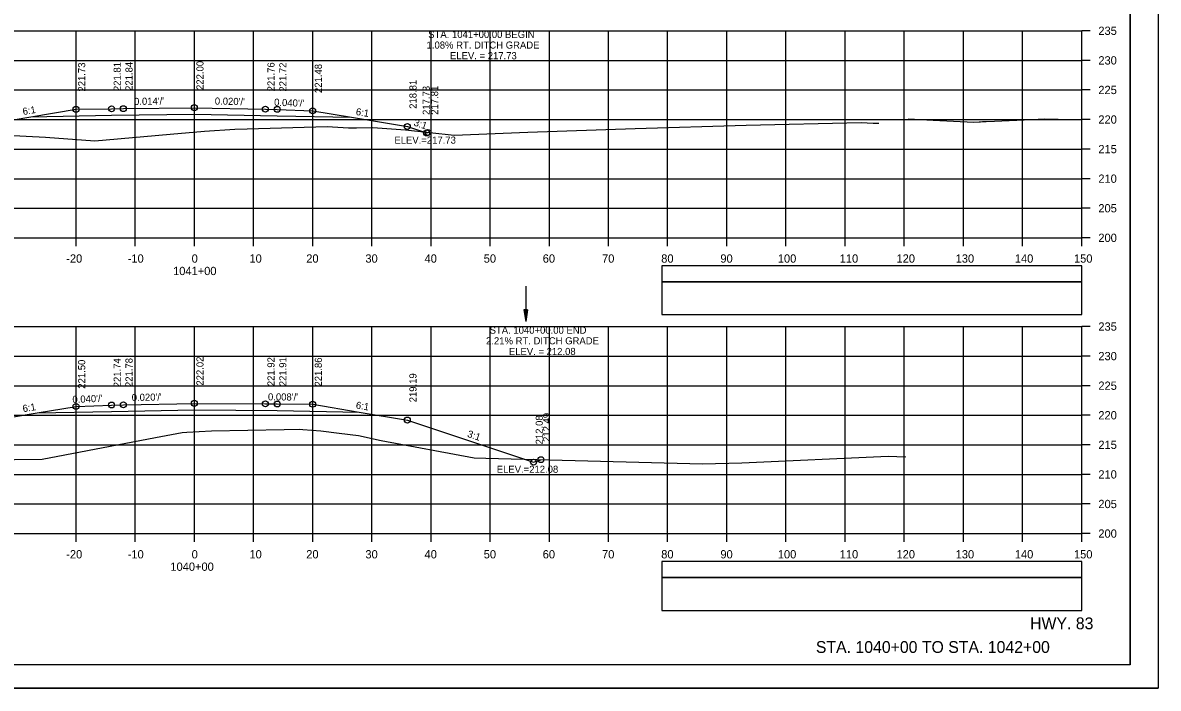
# Model space of a CAD drawing. Extents: x 1386544 to 1388153, y 379785 to 390999.
# Drawn here: x 1387330.7 to 1387522.6, y 386732.2 to 386844.7 of the extents above; entities that cross this region are included whole.
import ezdxf

# ---------------------------------------------------------------- set-up
doc = ezdxf.new("R2010")
doc.units = 0
for name, color, linetype in [('R_Alt Surface', 7, 'Continuous'), ('R_Axis', 7, 'Continuous'), ('R_Axis Annot', 7, 'Continuous'), ('R_Border', 7, 'Continuous'), ('R_Draft', 7, 'Continuous'), ('R_Exist Surface', 7, 'Continuous'), ('R_Fin Surface', 7, 'Continuous'), ('R_Grid', 7, 'Continuous'), ('R_No Plot', 7, 'Continuous'), ('R_Water', 7, 'Continuous'), ('R_Xsect Elev', 7, 'Continuous'), ('R_Xsect Slope', 7, 'Continuous')]:
    doc.layers.add(name, color=color, linetype=linetype)

msp = doc.modelspace()

# ---------------------------------------------------------------- linework, layer by layer
at = {"layer": 'R_Alt Surface'}
for points in [[(1387332.02, 386828.79), (1387345.68, 386829.07), (1387359.68, 386829.25), (1387373.68, 386828.97), (1387386.24, 386828.72)], [(1387333.11, 386778.74), (1387345.68, 386778.99), (1387359.68, 386779.27), (1387373.68, 386779.16), (1387387.56, 386778.88)]]:
    msp.add_lwpolyline(points, dxfattribs=at)
at = {"layer": 'R_Axis'}
for p, q in [((1387509.68, 386808.34), (1387509.68, 386843.34)), ((1387511.08, 386843.34), (1387509.68, 386843.34)), ((1387511.08, 386838.34), (1387509.68, 386838.34)), ((1387511.08, 386833.34), (1387509.68, 386833.34)), ((1387511.08, 386828.34), (1387509.68, 386828.34)), ((1387511.08, 386823.34), (1387509.68, 386823.34)), ((1387511.08, 386818.34), (1387509.68, 386818.34)), ((1387511.08, 386813.34), (1387509.68, 386813.34)), ((1387209.68, 386808.34), (1387509.68, 386808.34)), ((1387339.68, 386806.94), (1387339.68, 386808.34)), ((1387349.68, 386806.94), (1387349.68, 386808.34)), ((1387359.68, 386806.94), (1387359.68, 386808.34)), ((1387369.68, 386806.94), (1387369.68, 386808.34)), ((1387379.68, 386806.94), (1387379.68, 386808.34)), ((1387389.68, 386806.94), (1387389.68, 386808.34)), ((1387399.68, 386806.94), (1387399.68, 386808.34)), ((1387409.68, 386806.94), (1387409.68, 386808.34)), ((1387419.68, 386806.94), (1387419.68, 386808.34)), ((1387429.68, 386806.94), (1387429.68, 386808.34)), ((1387439.68, 386806.94), (1387439.68, 386808.34)), ((1387449.68, 386806.94), (1387449.68, 386808.34)), ((1387459.68, 386806.94), (1387459.68, 386808.34)), ((1387469.68, 386806.94), (1387469.68, 386808.34)), ((1387479.68, 386806.94), (1387479.68, 386808.34)), ((1387489.68, 386806.94), (1387489.68, 386808.34)), ((1387499.68, 386806.94), (1387499.68, 386808.34)), ((1387509.68, 386806.94), (1387509.68, 386808.34)), ((1387511.08, 386808.34), (1387509.68, 386808.34)), ((1387509.68, 386758.34), (1387509.68, 386793.34)), ((1387511.08, 386793.34), (1387509.68, 386793.34)), ((1387511.08, 386788.34), (1387509.68, 386788.34)), ((1387511.08, 386783.34), (1387509.68, 386783.34)), ((1387511.08, 386778.34), (1387509.68, 386778.34)), ((1387511.08, 386773.34), (1387509.68, 386773.34)), ((1387511.08, 386768.34), (1387509.68, 386768.34)), ((1387511.08, 386763.34), (1387509.68, 386763.34)), ((1387209.68, 386758.34), (1387509.68, 386758.34)), ((1387339.68, 386756.94), (1387339.68, 386758.34)), ((1387349.68, 386756.94), (1387349.68, 386758.34)), ((1387359.68, 386756.94), (1387359.68, 386758.34)), ((1387369.68, 386756.94), (1387369.68, 386758.34)), ((1387379.68, 386756.94), (1387379.68, 386758.34)), ((1387389.68, 386756.94), (1387389.68, 386758.34)), ((1387399.68, 386756.94), (1387399.68, 386758.34)), ((1387409.68, 386756.94), (1387409.68, 386758.34)), ((1387419.68, 386756.94), (1387419.68, 386758.34)), ((1387429.68, 386756.94), (1387429.68, 386758.34)), ((1387439.68, 386756.94), (1387439.68, 386758.34)), ((1387449.68, 386756.94), (1387449.68, 386758.34)), ((1387459.68, 386756.94), (1387459.68, 386758.34)), ((1387469.68, 386756.94), (1387469.68, 386758.34)), ((1387479.68, 386756.94), (1387479.68, 386758.34)), ((1387489.68, 386756.94), (1387489.68, 386758.34)), ((1387499.68, 386756.94), (1387499.68, 386758.34)), ((1387509.68, 386756.94), (1387509.68, 386758.34)), ((1387511.08, 386758.34), (1387509.68, 386758.34))]:
    msp.add_line(p, q, dxfattribs=at)
at = {"layer": 'R_Axis Annot'}
for points in [[(1387438.7, 386800.89), (1387509.68, 386800.89), (1387509.68, 386803.59), (1387438.7, 386803.59)], [(1387438.7, 386795.36), (1387509.68, 386795.36), (1387509.68, 386800.89), (1387438.7, 386800.89)], [(1387438.7, 386750.89), (1387509.68, 386750.89), (1387509.68, 386753.59), (1387438.7, 386753.59)], [(1387438.7, 386745.36), (1387509.68, 386745.36), (1387509.68, 386750.89), (1387438.7, 386750.89)]]:
    msp.add_lwpolyline(points, close=True, dxfattribs=at)
at = {"layer": 'R_Border'}
for q in [(1387517.86, 386941.62), (1387201.68, 386736.16)]:
    msp.add_line((1387517.86, 386736.16), q, dxfattribs=at)
at = {"layer": 'R_Exist Surface'}
for points in [[(1387306.21, 386826.83), (1387334.54, 386825.38), (1387342.86, 386824.75), (1387357.49, 386826.05), (1387360.8, 386826.3), (1387361.41, 386826.35), (1387366.51, 386826.73), (1387368.62, 386826.79), (1387382.12, 386827.15), (1387385.73, 386826.95), (1387386.58, 386826.91), (1387387.08, 386826.91), (1387389.86, 386826.97), (1387395.36, 386826.57), (1387403.58, 386825.67), (1387416.05, 386826.19), (1387434.17, 386826.81), (1387452.93, 386827.36), (1387472.38, 386827.83), (1387474.39, 386827.75), (1387475.38, 386827.71)], [(1387480.33, 386828.46), (1387484.57, 386828.24), (1387491.45, 386827.92), (1387492.34, 386827.95), (1387492.56, 386827.96), (1387492.9, 386827.98), (1387493.51, 386828.01), (1387494.91, 386828.07), (1387501.15, 386828.34), (1387503.45, 386828.44), (1387507.93, 386828.36), (1387508.75, 386828.34), (1387509.68, 386828.32)], [(1387319.87, 386770.75), (1387333.95, 386770.89), (1387353.12, 386774.59), (1387357.64, 386775.41), (1387358.42, 386775.46), (1387362.6, 386775.72), (1387374.86, 386775.96), (1387377.4, 386776), (1387378.02, 386775.95), (1387381.07, 386775.73), (1387384.15, 386775.31), (1387387.42, 386774.92), (1387391.28, 386774.1), (1387406.99, 386771.12), (1387408.93, 386771.08), (1387445.56, 386770.11), (1387452.22, 386770.29), (1387476.94, 386771.45), (1387478.4, 386771.39), (1387479.95, 386771.33)]]:
    msp.add_lwpolyline(points, dxfattribs=at)
at = {"layer": 'R_Fin Surface'}
for points in [[(1387319.86, 386826.13), (1387323.68, 386827.4), (1387332.02, 386828.79), (1387339.68, 386830.07), (1387345.68, 386830.15), (1387347.68, 386830.18), (1387359.68, 386830.34), (1387371.68, 386830.1), (1387373.68, 386830.06), (1387379.68, 386829.82), (1387386.24, 386828.72), (1387395.68, 386827.15), (1387398.93, 386826.07), (1387399.17, 386826.15)], [(1387303.39, 386770.41), (1387323.68, 386777.17), (1387333.11, 386778.74), (1387339.68, 386779.83), (1387345.68, 386780.07), (1387347.68, 386780.11), (1387359.68, 386780.35), (1387371.68, 386780.26), (1387373.68, 386780.25), (1387379.68, 386780.2), (1387387.56, 386778.88), (1387395.68, 386777.53), (1387417.02, 386770.42), (1387418.26, 386770.83)]]:
    msp.add_lwpolyline(points, dxfattribs=at)
at = {"layer": 'R_Grid'}
for p, q in [((1387209.68, 386843.34), (1387509.68, 386843.34)), ((1387209.68, 386843.34), (1387509.68, 386843.34)), ((1387339.68, 386808.34), (1387339.68, 386843.34)), ((1387339.68, 386808.34), (1387339.68, 386843.34)), ((1387349.68, 386808.34), (1387349.68, 386843.34)), ((1387349.68, 386808.34), (1387349.68, 386843.34)), ((1387359.68, 386808.34), (1387359.68, 386843.34)), ((1387359.68, 386808.34), (1387359.68, 386843.34)), ((1387369.68, 386808.34), (1387369.68, 386843.34)), ((1387369.68, 386808.34), (1387369.68, 386843.34)), ((1387379.68, 386808.34), (1387379.68, 386843.34)), ((1387379.68, 386808.34), (1387379.68, 386843.34)), ((1387389.68, 386808.34), (1387389.68, 386843.34)), ((1387389.68, 386808.34), (1387389.68, 386843.34)), ((1387399.68, 386808.34), (1387399.68, 386843.34)), ((1387399.68, 386808.34), (1387399.68, 386843.34)), ((1387409.68, 386808.34), (1387409.68, 386843.34)), ((1387409.68, 386808.34), (1387409.68, 386843.34)), ((1387419.68, 386808.34), (1387419.68, 386843.34)), ((1387419.68, 386808.34), (1387419.68, 386843.34)), ((1387429.68, 386808.34), (1387429.68, 386843.34)), ((1387429.68, 386808.34), (1387429.68, 386843.34)), ((1387439.68, 386808.34), (1387439.68, 386843.34)), ((1387439.68, 386808.34), (1387439.68, 386843.34)), ((1387449.68, 386808.34), (1387449.68, 386843.34)), ((1387449.68, 386808.34), (1387449.68, 386843.34)), ((1387459.68, 386808.34), (1387459.68, 386843.34)), ((1387459.68, 386808.34), (1387459.68, 386843.34)), ((1387469.68, 386808.34), (1387469.68, 386843.34)), ((1387469.68, 386808.34), (1387469.68, 386843.34)), ((1387479.68, 386808.34), (1387479.68, 386843.34)), ((1387479.68, 386808.34), (1387479.68, 386843.34)), ((1387489.68, 386808.34), (1387489.68, 386843.34)), ((1387489.68, 386808.34), (1387489.68, 386843.34)), ((1387499.68, 386808.34), (1387499.68, 386843.34)), ((1387499.68, 386808.34), (1387499.68, 386843.34)), ((1387509.68, 386808.34), (1387509.68, 386843.34)), ((1387509.68, 386808.34), (1387509.68, 386843.34)), ((1387209.68, 386838.34), (1387509.68, 386838.34)), ((1387209.68, 386838.34), (1387509.68, 386838.34)), ((1387209.68, 386833.34), (1387509.68, 386833.34)), ((1387209.68, 386833.34), (1387509.68, 386833.34)), ((1387209.68, 386828.34), (1387509.68, 386828.34)), ((1387209.68, 386828.34), (1387509.68, 386828.34)), ((1387209.68, 386823.34), (1387509.68, 386823.34)), ((1387209.68, 386823.34), (1387509.68, 386823.34)), ((1387209.68, 386818.34), (1387509.68, 386818.34)), ((1387209.68, 386818.34), (1387509.68, 386818.34)), ((1387209.68, 386813.34), (1387509.68, 386813.34)), ((1387209.68, 386813.34), (1387509.68, 386813.34)), ((1387209.68, 386808.34), (1387509.68, 386808.34)), ((1387209.68, 386808.34), (1387509.68, 386808.34)), ((1387209.68, 386793.34), (1387509.68, 386793.34)), ((1387339.68, 386758.34), (1387339.68, 386793.34)), ((1387349.68, 386758.34), (1387349.68, 386793.34)), ((1387359.68, 386758.34), (1387359.68, 386793.34)), ((1387369.68, 386758.34), (1387369.68, 386793.34)), ((1387379.68, 386758.34), (1387379.68, 386793.34)), ((1387389.68, 386758.34), (1387389.68, 386793.34)), ((1387399.68, 386758.34), (1387399.68, 386793.34)), ((1387409.68, 386758.34), (1387409.68, 386793.34)), ((1387419.68, 386758.34), (1387419.68, 386793.34)), ((1387429.68, 386758.34), (1387429.68, 386793.34)), ((1387439.68, 386758.34), (1387439.68, 386793.34)), ((1387449.68, 386758.34), (1387449.68, 386793.34)), ((1387459.68, 386758.34), (1387459.68, 386793.34)), ((1387469.68, 386758.34), (1387469.68, 386793.34)), ((1387479.68, 386758.34), (1387479.68, 386793.34)), ((1387489.68, 386758.34), (1387489.68, 386793.34)), ((1387499.68, 386758.34), (1387499.68, 386793.34)), ((1387509.68, 386758.34), (1387509.68, 386793.34)), ((1387209.68, 386788.34), (1387509.68, 386788.34)), ((1387209.68, 386783.34), (1387509.68, 386783.34)), ((1387209.68, 386778.34), (1387509.68, 386778.34)), ((1387209.68, 386773.34), (1387509.68, 386773.34)), ((1387209.68, 386768.34), (1387509.68, 386768.34)), ((1387209.68, 386763.34), (1387509.68, 386763.34)), ((1387209.68, 386758.34), (1387509.68, 386758.34))]:
    msp.add_line(p, q, dxfattribs=at)
at = {"layer": 'R_No Plot'}
msp.add_line((1387189.28, 386732.18), (1387522.61, 386732.18), dxfattribs=at)
for points in [[(1387189.27, 386945.52), (1387522.61, 386945.52), (1387522.61, 386732.18), (1387189.27, 386732.18)], [(1387435.6, 386941.62), (1387455.22, 386941.62), (1387455.22, 386931.74), (1387471.33, 386931.74), (1387494.53, 386931.74), (1387494.53, 386907.41), (1387517.86, 386907.41), (1387517.86, 386736.16), (1387201.68, 386736.16), (1387201.68, 386941.62)]]:
    msp.add_lwpolyline(points, close=True, dxfattribs=at)
for centre in [(1387339.68, 386830.07), (1387345.68, 386830.15), (1387347.68, 386830.18), (1387359.68, 386830.34), (1387371.68, 386830.1), (1387373.68, 386830.06), (1387379.68, 386829.82), (1387395.68, 386827.15), (1387398.93, 386826.07), (1387399.17, 386826.15), (1387339.68, 386779.83), (1387345.68, 386780.07), (1387347.68, 386780.11), (1387359.68, 386780.35), (1387371.68, 386780.26), (1387373.68, 386780.25), (1387379.68, 386780.2), (1387395.68, 386777.53), (1387417.02, 386770.42), (1387418.26, 386770.83)]:
    msp.add_circle(centre, 0.5, dxfattribs=at)
at = {"layer": 'R_Water'}
for p, q in [((1387415.69, 386800.17), (1387415.69, 386794.17)), ((1387415.39, 386796.17), (1387415.69, 386794.17)), ((1387415.99, 386796.17), (1387415.39, 386796.17)), ((1387415.39, 386796.17), (1387415.69, 386794.17)), ((1387415.99, 386796.17), (1387415.39, 386796.17)), ((1387415.44, 386796.17), (1387415.69, 386794.51)), ((1387415.44, 386796.17), (1387415.69, 386794.51)), ((1387415.49, 386796.17), (1387415.69, 386794.85)), ((1387415.49, 386796.17), (1387415.69, 386794.85)), ((1387415.54, 386796.17), (1387415.69, 386795.19)), ((1387415.54, 386796.17), (1387415.69, 386795.19)), ((1387415.59, 386796.17), (1387415.69, 386795.52)), ((1387415.59, 386796.17), (1387415.69, 386795.52)), ((1387415.64, 386796.17), (1387415.69, 386795.86)), ((1387415.64, 386796.17), (1387415.69, 386795.86)), ((1387415.99, 386796.17), (1387415.69, 386794.17)), ((1387415.79, 386796.17), (1387415.69, 386795.52)), ((1387415.89, 386796.17), (1387415.69, 386794.85)), ((1387415.94, 386796.17), (1387415.69, 386794.51)), ((1387415.84, 386796.17), (1387415.69, 386795.19)), ((1387415.74, 386796.17), (1387415.69, 386795.86)), ((1387415.99, 386796.17), (1387415.69, 386794.17)), ((1387415.79, 386796.17), (1387415.69, 386795.52)), ((1387415.89, 386796.17), (1387415.69, 386794.85)), ((1387415.94, 386796.17), (1387415.69, 386794.51)), ((1387415.84, 386796.17), (1387415.69, 386795.19)), ((1387415.74, 386796.17), (1387415.69, 386795.86))]:
    msp.add_line(p, q, dxfattribs=at)

# ---------------------------------------------------------------- texts
at = {"layer": 'R_Axis Annot'}
for s, p in [('235', (1387512.48, 386842.64)), ('230', (1387512.48, 386837.64)), ('225', (1387512.48, 386832.64)), ('220', (1387512.48, 386827.64)), ('215', (1387512.48, 386822.64)), ('210', (1387512.48, 386817.64)), ('205', (1387512.48, 386812.64)), ('200', (1387512.48, 386807.64)), ('-20', (1387338.02, 386804.14)), ('-10', (1387348.41, 386804.14)), ('0', (1387359.22, 386804.14)), ('10', (1387368.99, 386804.14)), ('20', (1387378.59, 386804.14)), ('30', (1387388.59, 386804.14)), ('40', (1387398.59, 386804.14)), ('50', (1387408.59, 386804.14)), ('60', (1387418.56, 386804.14)), ('70', (1387428.59, 386804.14)), ('80', (1387438.59, 386804.14)), ('90', (1387448.59, 386804.14)), ('100', (1387458.3, 386804.14)), ('110', (1387468.76, 386804.14)), ('120', (1387478.36, 386804.14)), ('130', (1387488.36, 386804.14)), ('140', (1387498.36, 386804.14)), ('150', (1387508.36, 386804.14)), ('1041+00', (1387356.08, 386802.04)), ('235', (1387512.48, 386792.64)), ('230', (1387512.48, 386787.64)), ('225', (1387512.48, 386782.64)), ('220', (1387512.48, 386777.64)), ('215', (1387512.48, 386772.64)), ('210', (1387512.48, 386767.64)), ('205', (1387512.48, 386762.64)), ('200', (1387512.48, 386757.64)), ('-20', (1387338.02, 386754.14)), ('-10', (1387348.41, 386754.14)), ('0', (1387359.22, 386754.14)), ('10', (1387368.99, 386754.14)), ('20', (1387378.59, 386754.14)), ('30', (1387388.59, 386754.14)), ('40', (1387398.59, 386754.14)), ('50', (1387408.59, 386754.14)), ('60', (1387418.56, 386754.14)), ('70', (1387428.59, 386754.14)), ('80', (1387438.59, 386754.14)), ('90', (1387448.59, 386754.14)), ('100', (1387458.3, 386754.14)), ('110', (1387468.76, 386754.14)), ('120', (1387478.36, 386754.14)), ('130', (1387488.36, 386754.14)), ('140', (1387498.36, 386754.14)), ('150', (1387508.36, 386754.14)), ('1040+00', (1387355.62, 386752.04))]:
    msp.add_text(s, height=1.4, dxfattribs=at).set_placement(p)
at = {"layer": 'R_Draft'}
for s, p in [('HWY. 83', (1387500.94, 386742.16)), ('STA. 1040+00 TO STA. 1042+00', (1387464.73, 386738.16))]:
    msp.add_text(s, height=2, dxfattribs=at).set_placement(p)
at = {"layer": 'R_Xsect Elev'}
for s, p in [('STA. 1041+00.00 BEGIN ', (1387399.21, 386842.13)), ('1.08% RT. DITCH GRADE', (1387398.93, 386840.33)), ('ELEV. = 217.73', (1387402.89, 386838.53)), ('ELEV.=217.73', (1387393.49, 386824.26)), ('STA. 1040+00.00 END ', (1387409.59, 386792.13)), ('2.21% RT. DITCH GRADE', (1387408.98, 386790.33)), ('ELEV. = 212.08', (1387412.84, 386788.53)), ('ELEV.=212.08', (1387410.79, 386768.61))]:
    msp.add_text(s, height=1.2, dxfattribs=at).set_placement(p)
for s, p in [('221.73', (1387341.23, 386833.07)), ('221.81', (1387347.23, 386833.15)), ('221.84', (1387349.23, 386833.18)), ('222.00', (1387361.23, 386833.34)), ('221.76', (1387373.23, 386833.1)), ('221.72', (1387375.23, 386833.06)), ('221.48', (1387381.23, 386832.82)), ('218.81', (1387397.23, 386830.15)), ('217.73', (1387399.47, 386829.11)), ('217.81', (1387400.89, 386829.14)), ('221.50', (1387341.23, 386782.83)), ('221.74', (1387347.23, 386783.07)), ('221.78', (1387349.23, 386783.11)), ('222.02', (1387361.23, 386783.35)), ('221.92', (1387373.23, 386783.26)), ('221.91', (1387375.23, 386783.25)), ('221.86', (1387381.23, 386783.2)), ('219.19', (1387397.23, 386780.53)), ('212.08', (1387418.57, 386773.42)), ('212.49', (1387419.81, 386773.83))]:
    msp.add_text(s, height=1.2, rotation=90, dxfattribs=at).set_placement(p)
at = {"layer": 'R_Xsect Slope'}
for s, rotation, p in [("0.014'/'", 0.7748, (1387349.49, 386830.8)), ("0.020'/'", 358.8542, (1387363.13, 386830.87)), ("0.040'/'", 357.7094, (1387373.14, 386830.68)), ('6:1', 9.4623, (1387330.75, 386829.09)), ('6:1', 350.5377, (1387386.91, 386829.12)), ('3:1', 341.5651, (1387396.67, 386827.35)), ("0.040'/'", 2.2906, (1387339.09, 386780.41)), ("0.020'/'", 1.1458, (1387349.1, 386780.74)), ("0.008'/'", 359.5545, (1387372.12, 386780.86)), ('6:1', 9.4623, (1387330.75, 386778.85)), ('6:1', 350.5377, (1387386.91, 386779.5)), ('3:1', 341.5651, (1387405.72, 386774.71))]:
    msp.add_text(s, height=1.2, rotation=rotation, dxfattribs=at).set_placement(p)

doc.saveas('drawing.dxf')
